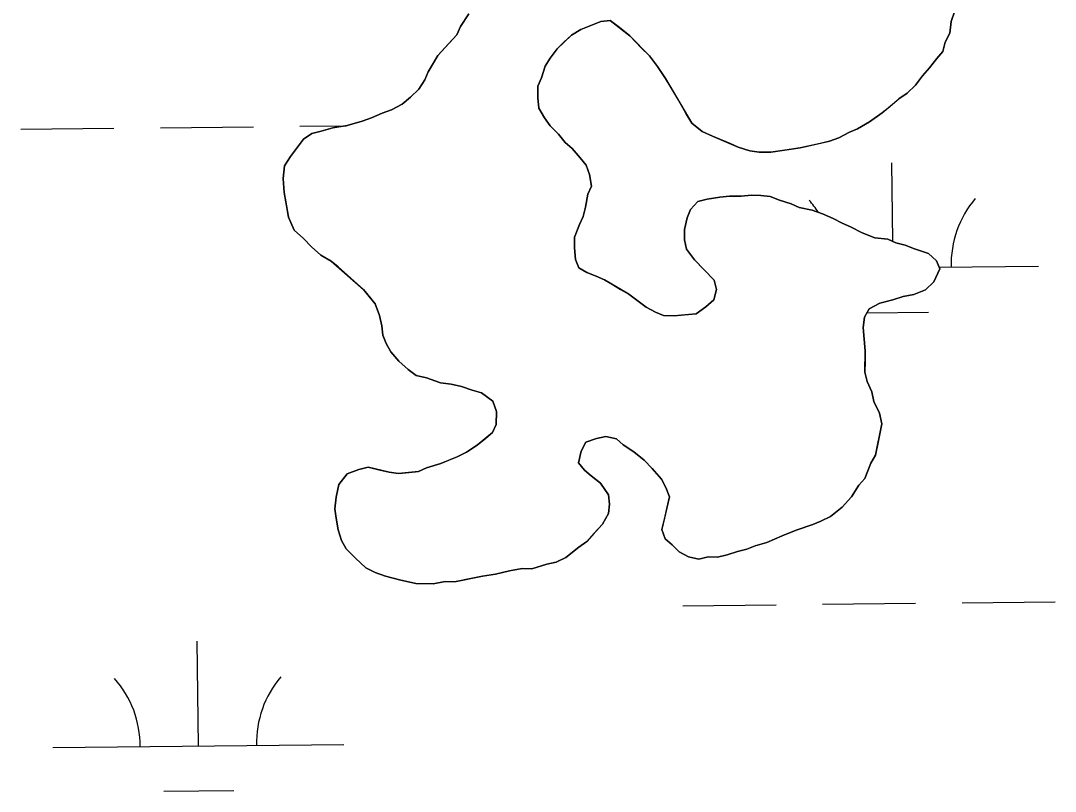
# Model space of a CAD drawing. Extents: x 3734862 to 3772949, y 391520 to 417239.
# Drawn here: x 3754995.3 to 3755350.9, y 408154 to 408418.8 of the extents above; entities that cross this region are included whole.
import ezdxf

# ---------------------------------------------------------------- set-up
doc = ezdxf.new("R2010")
doc.units = 0
doc.layers.add('V-TOPO-SHOR', color=7, linetype='Continuous')
doc.layers.add('V-WETL-SWMP', color=7, linetype='Continuous')

msp = doc.modelspace()

# ---------------------------------------------------------------- linework, layer by layer
at = {"layer": 'V-TOPO-SHOR'}
for points in [[(3755085.86, 408359.72), (3755085.52, 408364.54), (3755085.98, 408368.95), (3755088.03, 408372.14), (3755090.07, 408374.92), (3755092.52, 408378.1), (3755095.36, 408380.08), (3755098.59, 408380.84), (3755102.62, 408381.99), (3755107.45, 408382.73), (3755112.69, 408384.27), (3755115.92, 408385.43), (3755119.55, 408386.99), (3755122.78, 408388.15), (3755126.42, 408390.11), (3755129.26, 408392.49), (3755132.11, 408395.26), (3755134.16, 408398.45), (3755135.4, 408401.24), (3755137.05, 408404.03), (3755138.69, 408406.82), (3755142.36, 408410.79), (3755145.21, 408413.97), (3755146.45, 408416.76), (3755149.32, 408421.14)], [(3755316.42, 408422.17), (3755315.17, 408418.57), (3755314.72, 408414.56), (3755313.07, 408411.37), (3755312.23, 408408.17), (3755310.19, 408405.79), (3755307.73, 408402.6), (3755305.29, 408399.83), (3755302.84, 408396.64), (3755299.99, 408393.87), (3755297.15, 408391.9), (3755293.9, 408389.13), (3755291.46, 408387.15), (3755287.01, 408384), (3755282.96, 408381.64), (3755280.13, 408380.47), (3755276.49, 408378.51), (3755273.26, 408377.35), (3755270.04, 408376.59), (3755263.19, 408375.07), (3755257.96, 408374.34), (3755253.13, 408373.6), (3755249.12, 408373.65), (3755245.91, 408374.09), (3755241.91, 408375.35), (3755239.11, 408376.59), (3755233.12, 408379.08), (3755229.52, 408380.73), (3755225.95, 408383.59), (3755223.98, 408386.83), (3755221.23, 408391.68), (3755218.88, 408395.73), (3755216.91, 408398.97), (3755214.15, 408403.03), (3755211.39, 408406.67), (3755208.61, 408409.52), (3755204.65, 408413.59), (3755201.07, 408416.45), (3755197.89, 408418.9), (3755194.68, 408418.54), (3755191.85, 408417.37), (3755187.81, 408415.82), (3755184.57, 408413.85), (3755182.13, 408411.48), (3755179.69, 408409.1), (3755177.24, 408405.92), (3755175.59, 408403.13), (3755174.34, 408399.12), (3755173.1, 408396.33), (3755173.04, 408392.32), (3755173.4, 408388.7), (3755175.36, 408385.46), (3755177.33, 408382.62), (3755180.11, 408379.77), (3755182.48, 408376.93), (3755184.87, 408374.89), (3755187.63, 408371.64)], [(3755187.63, 408371.64), (3755189.61, 408369.2), (3755190.77, 408365.97), (3755191.52, 408361.95), (3755190.28, 408359.16), (3755189.42, 408354.75), (3755188.58, 408351.54), (3755187.33, 408348.75), (3755185.67, 408344.35), (3755185.62, 408340.74), (3755185.97, 408336.72), (3755187.14, 408333.89), (3755189.93, 408332.25), (3755193.13, 408331), (3755195.92, 408329.76), (3755198.71, 408328.11), (3755201.5, 408326.47), (3755204.29, 408324.83), (3755207.48, 408322.38), (3755210.26, 408320.33), (3755213.45, 408318.68), (3755216.25, 408317.44), (3755219.86, 408317.4), (3755223.48, 408317.75), (3755227.5, 408318.1), (3755230.75, 408320.47), (3755233.59, 408322.84), (3755234.44, 408326.44), (3755233.68, 408329.67), (3755230.11, 408333.33), (3755226.94, 408336.58), (3755224.18, 408340.23), (3755223.41, 408343.46), (3755223.46, 408347.07), (3755224.32, 408351.08), (3755225.56, 408353.87), (3755228.01, 408356.65), (3755231.23, 408357.41), (3755235.66, 408358.16), (3755238.88, 408358.52), (3755242.89, 408358.47), (3755246.51, 408358.82), (3755249.72, 408358.78), (3755252.93, 408358.34), (3755256.13, 408357.09), (3755260.13, 408355.83), (3755262.92, 408354.59), (3755267.33, 408353.73), (3755270.93, 408352.48), (3755274.52, 408350.82), (3755277.71, 408349.17), (3755280.51, 408347.93), (3755284.5, 408345.87), (3755288.9, 408344.21), (3755293.31, 408343.75), (3755296.1, 408342.51), (3755299.31, 408341.66), (3755302.5, 408340.42), (3755307.3, 408338.75), (3755310.08, 408336.3), (3755311.25, 408333.47), (3755309.18, 408329.08), (3755306.34, 408326.31), (3755302.3, 408324.75), (3755298.67, 408324), (3755295.04, 408322.84), (3755290.61, 408321.69), (3755286.97, 408319.73), (3755285.33, 408316.94), (3755284.88, 408313.33), (3755285.23, 408309.31), (3755285.58, 408305.29), (3755285.53, 408301.67), (3755285.48, 408298.06), (3755286.24, 408294.84), (3755287.8, 408291.2), (3755288.56, 408287.98), (3755290.52, 408283.94), (3755291.27, 408280.31), (3755289.98, 408273.9), (3755289.12, 408269.49), (3755287.48, 408266.71), (3755285.41, 408261.51), (3755283.37, 408259.13), (3755280.9, 408255.15), (3755277.64, 408251.57), (3755273.59, 408248.41), (3755270.35, 408246.85), (3755267.52, 408245.68), (3755261.88, 408243.75), (3755257.03, 408241.8), (3755251.78, 408239.46), (3755247.75, 408238.31), (3755244.92, 408237.14), (3755241.7, 408236.38), (3755238.07, 408235.22), (3755234.84, 408234.46), (3755231.63, 408234.5), (3755228.41, 408233.74), (3755224.81, 408234.59), (3755221.61, 408236.24)], [(3755221.61, 408236.24), (3755219.23, 408238.68), (3755216.85, 408240.72), (3755215.69, 408243.95), (3755216.54, 408247.55), (3755217.39, 408251.15), (3755218.25, 408255.16), (3755217.08, 408258.39), (3755215.51, 408261.22), (3755212.35, 408264.88), (3755209.57, 408267.72), (3755206, 408270.58), (3755202.41, 408273.04), (3755200.03, 408275.08), (3755196.43, 408275.93), (3755193.2, 408275.17), (3755189.57, 408274.01), (3755187.92, 408270.82), (3755187.07, 408266.81), (3755189.04, 408264.38), (3755191.43, 408262.34), (3755194.61, 408259.89), (3755197.37, 408255.84), (3755197.73, 408252.62), (3755197.28, 408249.41), (3755195.23, 408245.82), (3755192.38, 408242.65), (3755189.93, 408239.86), (3755187.09, 408237.9), (3755182.63, 408234.34), (3755179.39, 408232.77), (3755176.17, 408232.01), (3755170.93, 408230.47), (3755167.71, 408230.52), (3755163.29, 408229.77), (3755158.45, 408228.63), (3755154.02, 408227.88), (3755150, 408227.13), (3755144.36, 408226), (3755141.15, 408226.04), (3755137.12, 408225.29), (3755131.1, 408225.37), (3755125.49, 408226.65), (3755120.69, 408227.92), (3755117.09, 408229.17), (3755113.9, 408230.82), (3755110.32, 408234.08), (3755107.15, 408237.33), (3755105.58, 408240.16), (3755104.43, 408243.79), (3755103.68, 408247.82), (3755103.31, 408251.04), (3755103.77, 408255.05), (3755104.63, 408259.46), (3755107.49, 408263.03), (3755111.53, 408264.59), (3755114.75, 408265.35), (3755118.35, 408264.5), (3755121.96, 408263.65), (3755125.16, 408263.2), (3755128.78, 408263.56), (3755132, 408263.92), (3755134.83, 408265.09), (3755139.67, 408266.63), (3755142.5, 408267.8), (3755145.32, 408268.97), (3755148.56, 408270.53), (3755152.2, 408272.89), (3755155.05, 408275.26), (3755157.48, 408277.24), (3755158.72, 408280.04), (3755158.78, 408284.46), (3755157.62, 408288.09), (3755153.64, 408290.95), (3755150.44, 408291.79), (3755146.84, 408293.04), (3755143.24, 408293.9), (3755139.63, 408294.35), (3755134.83, 408296.02), (3755131.23, 408296.86), (3755128.44, 408298.91), (3755125.27, 408301.76), (3755122.5, 408305.01), (3755120.93, 408307.84), (3755119.76, 408310.67), (3755119.4, 408313.89), (3755118.65, 408317.52), (3755117.09, 408321.55), (3755115.11, 408323.99), (3755113.14, 408326.42), (3755109.96, 408329.27), (3755107.58, 408331.31), (3755104.4, 408334.17), (3755102.02, 408336.21), (3755098.43, 408338.26), (3755095.25, 408341.12), (3755092.48, 408343.97), (3755089.3, 408346.82), (3755087.35, 408351.26), (3755086.6, 408355.29), (3755085.86, 408359.72)]]:
    msp.add_lwpolyline(points, dxfattribs=at)
at = {"layer": 'V-WETL-SWMP'}
for p, q in [((3755043.28, 408382.01), (3755075.27, 408382.34)), ((3755091.27, 408382.51), (3755107.12, 408382.68)), ((3754995.28, 408381.5), (3755027.28, 408381.84)), ((3755295.02, 408342.99), (3755294.73, 408369.92)), ((3755310.99, 408334.09), (3755345.11, 408334.45)), ((3755286.18, 408318.39), (3755307.28, 408318.62)), ((3755270.93, 408218.23), (3755302.92, 408218.57)), ((3755318.92, 408218.73), (3755350.92, 408219.07)), ((3755222.93, 408217.72), (3755254.93, 408218.06)), ((3755056.37, 408169.53), (3755055.98, 408205.53)), ((3755006.37, 408169), (3755106.36, 408170.06)), ((3755044.53, 408153.97), (3755068.53, 408154.22))]:
    msp.add_line(p, q, dxfattribs=at)
for points in [[(3755149.32, 408421.14), (3755146.45, 408416.76), (3755145.21, 408413.97), (3755138.69, 408406.82), (3755135.4, 408401.24), (3755134.16, 408398.45), (3755132.11, 408395.26), (3755129.26, 408392.49), (3755126.42, 408390.11), (3755122.78, 408388.15), (3755119.55, 408386.99), (3755115.92, 408385.43), (3755112.69, 408384.27), (3755107.45, 408382.73), (3755102.62, 408381.99), (3755098.59, 408380.84), (3755095.36, 408380.08), (3755092.52, 408378.1), (3755088.03, 408372.14), (3755085.98, 408368.95), (3755085.52, 408364.54), (3755085.86, 408359.72), (3755087.35, 408351.26)], [(3755238.88, 408358.52), (3755235.66, 408358.16), (3755231.23, 408357.41), (3755228.01, 408356.65), (3755225.56, 408353.87), (3755224.32, 408351.08), (3755223.46, 408347.07), (3755223.42, 408343.46), (3755224.18, 408340.23), (3755226.94, 408336.58), (3755233.68, 408329.67), (3755234.44, 408326.44), (3755233.59, 408322.84), (3755230.75, 408320.47), (3755227.5, 408318.1), (3755219.86, 408317.4), (3755216.25, 408317.44), (3755213.45, 408318.68), (3755210.26, 408320.33), (3755204.29, 408324.83), (3755195.92, 408329.76), (3755193.13, 408331), (3755189.93, 408332.25), (3755187.14, 408333.89), (3755185.97, 408336.72), (3755185.62, 408340.74), (3755185.67, 408344.35), (3755187.33, 408348.75), (3755188.58, 408351.54), (3755189.42, 408354.75), (3755190.28, 408359.15), (3755191.52, 408361.95), (3755190.77, 408365.98), (3755189.61, 408369.2), (3755187.63, 408371.64), (3755184.87, 408374.89), (3755182.48, 408376.93), (3755180.11, 408379.77), (3755177.33, 408382.62), (3755175.36, 408385.46), (3755173.4, 408388.7), (3755173.04, 408392.32), (3755173.1, 408396.33), (3755174.34, 408399.13), (3755175.59, 408403.13), (3755177.24, 408405.92), (3755179.69, 408409.1), (3755184.57, 408413.85), (3755187.81, 408415.82), (3755194.67, 408418.54), (3755197.89, 408418.9), (3755204.65, 408413.59), (3755211.39, 408406.67), (3755214.15, 408403.02), (3755216.91, 408398.97), (3755225.95, 408383.59), (3755229.53, 408380.73), (3755233.12, 408379.08), (3755241.91, 408375.35), (3755245.91, 408374.09), (3755249.11, 408373.65), (3755253.13, 408373.6), (3755263.19, 408375.07), (3755273.26, 408377.35), (3755276.49, 408378.51), (3755280.13, 408380.47), (3755282.96, 408381.64), (3755287.01, 408384), (3755291.46, 408387.15), (3755297.15, 408391.9), (3755299.99, 408393.87), (3755302.84, 408396.64), (3755305.29, 408399.83), (3755307.73, 408402.6), (3755310.19, 408405.79), (3755312.23, 408408.17), (3755313.07, 408411.37), (3755314.72, 408414.56), (3755315.17, 408418.57), (3755316.42, 408422.17)], [(3755110.32, 408234.08), (3755113.9, 408230.82), (3755117.09, 408229.17), (3755120.69, 408227.92), (3755125.49, 408226.65), (3755131.1, 408225.37), (3755137.12, 408225.29), (3755141.15, 408226.04), (3755144.36, 408226), (3755154.02, 408227.88), (3755158.45, 408228.63), (3755163.29, 408229.77), (3755167.71, 408230.52), (3755170.93, 408230.47), (3755176.17, 408232.01), (3755179.39, 408232.77), (3755182.63, 408234.34), (3755187.09, 408237.89), (3755189.93, 408239.86), (3755195.23, 408245.82), (3755197.28, 408249.41), (3755197.73, 408252.62), (3755197.37, 408255.83), (3755194.61, 408259.89), (3755191.43, 408262.34), (3755189.04, 408264.38), (3755187.07, 408266.81), (3755187.92, 408270.82), (3755189.57, 408274.01), (3755193.2, 408275.17), (3755196.43, 408275.93), (3755200.03, 408275.08), (3755202.41, 408273.04), (3755206, 408270.58), (3755209.57, 408267.72), (3755212.35, 408264.88), (3755215.51, 408261.22), (3755217.08, 408258.39), (3755218.25, 408255.16), (3755215.69, 408243.95), (3755216.85, 408240.72), (3755219.23, 408238.68), (3755221.61, 408236.24), (3755224.8, 408234.59), (3755228.41, 408233.74), (3755231.63, 408234.5), (3755234.84, 408234.46), (3755238.07, 408235.22), (3755241.7, 408236.38), (3755244.92, 408237.14), (3755247.75, 408238.31), (3755251.78, 408239.46), (3755257.03, 408241.8), (3755261.88, 408243.74), (3755267.52, 408245.68), (3755270.35, 408246.85), (3755273.59, 408248.41), (3755277.64, 408251.57), (3755280.9, 408255.14), (3755283.37, 408259.13), (3755285.41, 408261.51), (3755287.48, 408266.71), (3755289.12, 408269.5), (3755291.27, 408280.31), (3755290.52, 408283.94), (3755288.56, 408287.98), (3755287.8, 408291.2), (3755286.24, 408294.84), (3755285.48, 408298.06), (3755285.58, 408305.29), (3755284.88, 408313.33), (3755285.33, 408316.94), (3755286.97, 408319.73), (3755290.61, 408321.69), (3755295.04, 408322.84), (3755298.67, 408324), (3755302.3, 408324.75), (3755306.33, 408326.31), (3755309.18, 408329.08), (3755311.25, 408333.47), (3755310.08, 408336.3), (3755307.3, 408338.75), (3755302.5, 408340.42), (3755299.31, 408341.66), (3755296.1, 408342.51), (3755293.31, 408343.75), (3755288.9, 408344.21), (3755284.5, 408345.87), (3755280.51, 408347.93), (3755277.71, 408349.17), (3755274.52, 408350.82), (3755270.93, 408352.48), (3755267.33, 408353.73), (3755262.92, 408354.59), (3755260.13, 408355.83), (3755256.13, 408357.09), (3755252.93, 408358.34), (3755249.72, 408358.78), (3755246.51, 408358.82), (3755242.89, 408358.47), (3755238.88, 408358.52)], [(3755087.35, 408351.26), (3755089.3, 408346.82), (3755092.48, 408343.96), (3755095.25, 408341.12), (3755098.43, 408338.26), (3755102.02, 408336.21), (3755113.14, 408326.42), (3755117.09, 408321.55), (3755118.64, 408317.51), (3755119.4, 408313.89), (3755119.76, 408310.67), (3755120.93, 408307.84), (3755122.5, 408305.01), (3755125.27, 408301.76), (3755128.44, 408298.91), (3755131.23, 408296.86), (3755134.83, 408296.01), (3755139.63, 408294.35), (3755143.24, 408293.9), (3755146.84, 408293.05), (3755150.44, 408291.79), (3755153.64, 408290.95), (3755157.62, 408288.09), (3755158.78, 408284.46), (3755158.72, 408280.04), (3755157.48, 408277.24), (3755152.2, 408272.89), (3755148.56, 408270.53), (3755145.32, 408268.97), (3755139.67, 408266.63), (3755134.83, 408265.09), (3755132, 408263.92), (3755125.16, 408263.2), (3755121.96, 408263.65), (3755114.75, 408265.35), (3755111.53, 408264.59), (3755107.49, 408263.03), (3755104.63, 408259.46), (3755103.77, 408255.05), (3755103.32, 408251.04), (3755103.68, 408247.82), (3755104.43, 408243.79), (3755105.58, 408240.16), (3755107.15, 408237.33), (3755110.32, 408234.08)]]:
    msp.add_lwpolyline(points, dxfattribs=at)
for centre, start, end in [((3755239.87, 408333.81), 32.974, 41.377), ((3755350.35, 408334.98), 139.8334, 181.377), ((3755001.12, 408169.42), 359.8334, 41.377), ((3755111.6, 408170.59), 139.8334, 181.377)]:
    msp.add_arc(centre, 35.25, start, end, dxfattribs=at)

doc.saveas('drawing.dxf')
